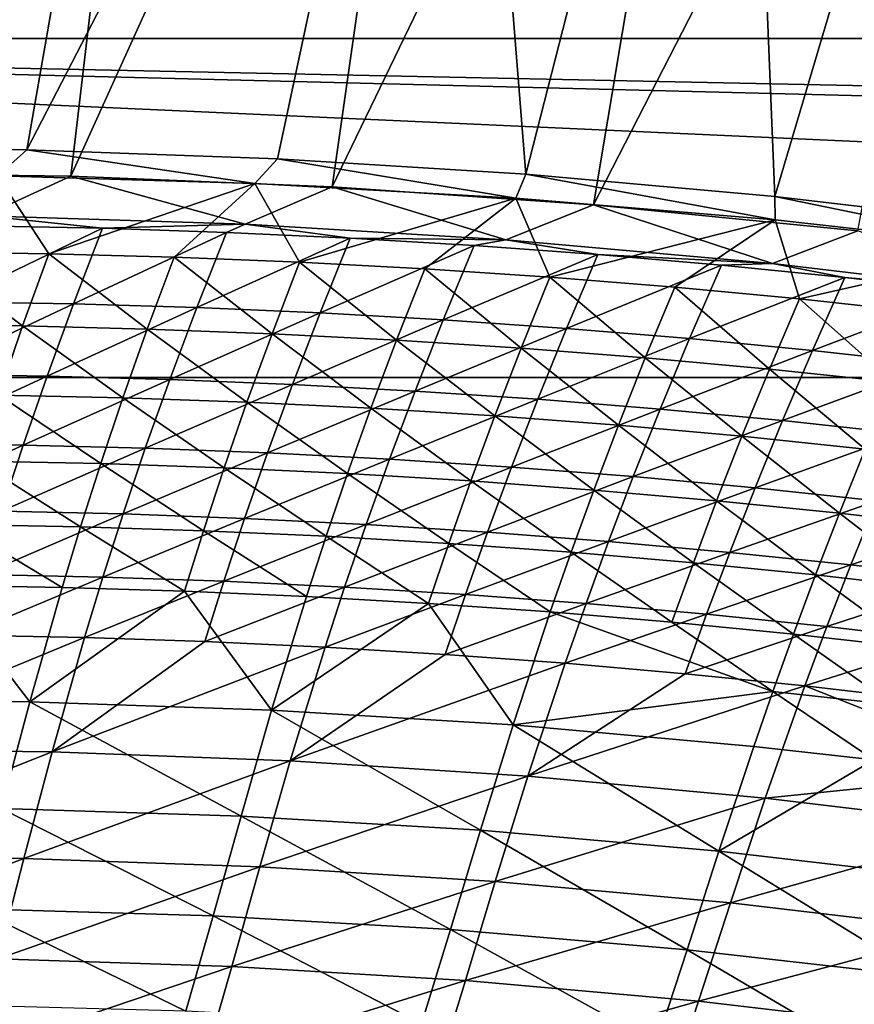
# Model space of a CAD drawing. Header units: metres. Extents: x -1 to 1402, y -1402 to 1.
# Tile 381 of 444: x 878 to 927, y -110 to -52. Entities that reach past the tile are written whole.
import ezdxf

# ---------------------------------------------------------------- set-up
doc = ezdxf.new("R2010")
doc.units = ezdxf.units.M

msp = doc.modelspace()

# ---------------------------------------------------------------- linework, layer by layer
at = {"layer": 'None0'}
for points in [[(887.164978, -9.787214, -3), (863.485291, -59.553833, -32.129848), (870.462891, -9.488538, -3)], [(878.423096, -59.679661, -32.129784), (863.485291, -59.553833, -32.129848), (887.164978, -9.787214, -3)], [(903.853027, -10.532922, -3), (878.423096, -59.679661, -32.129784), (887.164978, -9.787214, -3)], [(865.528625, -61.040352, -29.544689), (886.99408, -10.556275), (870.310974, -10.261849)], [(865.528625, -61.040352, -29.544689), (881.024841, -61.235443, -29.544621), (886.99408, -10.556275)], [(903.853027, -10.532922, -3), (893.221802, -60.198719, -32.129707), (878.423096, -59.679661, -32.129784)], [(881.024841, -61.235443, -29.544621), (903.663391, -11.297194), (886.99408, -10.556275)], [(907.884399, -61.108608, -32.129623), (893.221802, -60.198719, -32.129707), (903.853027, -10.532922, -3)], [(920.514526, -11.734218, -3), (907.884399, -61.108608, -32.129623), (903.853027, -10.532922, -3)], [(881.024841, -61.235443, -29.544621), (896.451782, -61.859978, -29.54454), (903.663391, -11.297194)], [(896.451782, -61.859978, -29.54454), (920.306152, -12.493163), (903.663391, -11.297194)], [(922.575256, -62.424107, -32.129532), (907.884399, -61.108608, -32.129623), (920.514526, -11.734218, -3)], [(937.135986, -13.399446, -3), (922.575256, -62.424107, -32.129532), (920.514526, -11.734218, -3)], [(896.451782, -61.859978, -29.54454), (911.868896, -62.922958, -29.544449), (920.306152, -12.493163)], [(911.868896, -62.922958, -29.544449), (936.909119, -14.152548), (920.306152, -12.493163)], [(936.972961, -64.114769, -32.129433), (922.575256, -62.424107, -32.129532), (937.135986, -13.399446, -3)], [(911.868896, -62.922958, -29.544449), (927.467468, -64.455734, -29.544348), (936.909119, -14.152548)], [(863.485291, -59.553833, -32.129848), (878.423096, -59.679661, -32.129784), (876.702087, -61.215084, -32.843624)], [(878.423096, -59.679661, -32.129784), (891.886841, -61.655838, -32.843746), (876.702087, -61.215084, -32.843624)], [(878.423096, -59.679661, -32.129784), (893.221802, -60.198719, -32.129707), (891.886841, -61.655838, -32.843746)], [(893.221802, -60.198719, -32.129707), (907.291382, -62.519855, -32.843956), (891.886841, -61.655838, -32.843746)], [(893.221802, -60.198719, -32.129707), (907.884399, -61.108608, -32.129623), (907.291382, -62.519855, -32.843956)], [(865.528625, -61.040352, -29.544689), (875.922974, -63.575432, -30.961567), (881.024841, -61.235443, -29.544621)], [(872.33374, -65.699387, -60.663128), (876.702087, -61.215084, -32.843624), (879.735657, -65.804718, -60.661873)], [(875.922974, -63.575432, -30.961567), (891.324951, -64.059448, -30.960983), (881.024841, -61.235443, -29.544621)], [(876.702087, -61.215084, -32.843624), (891.886841, -61.655838, -32.843746), (879.735657, -65.804718, -60.661873)], [(881.024841, -61.235443, -29.544621), (891.324951, -64.059448, -30.960983), (896.451782, -61.859978, -29.54454)], [(907.884399, -61.108608, -32.129623), (922.584106, -63.804264, -32.844315), (907.291382, -62.519855, -32.843956)], [(907.884399, -61.108608, -32.129623), (922.575256, -62.424107, -32.129532), (922.584106, -63.804264, -32.844315)], [(879.735657, -65.804718, -60.661873), (891.886841, -61.655838, -32.843746), (887.133728, -66.005249, -60.660622)], [(891.886841, -61.655838, -32.843746), (894.52655, -66.302025, -60.65937), (887.133728, -66.005249, -60.660622)], [(891.324951, -64.059448, -30.960983), (906.706482, -64.978088, -30.960146), (896.451782, -61.859978, -29.54454)], [(891.886841, -61.655838, -32.843746), (907.291382, -62.519855, -32.843956), (894.52655, -66.302025, -60.65937)], [(896.451782, -61.859978, -29.54454), (906.706482, -64.978088, -30.960146), (911.868896, -62.922958, -29.544449)], [(907.291382, -62.519855, -32.843956), (901.912903, -66.696083, -60.658127), (894.52655, -66.302025, -60.65937)], [(901.912903, -66.696083, -60.658127), (907.291382, -62.519855, -32.843956), (909.291443, -67.188446, -60.656883)], [(907.291382, -62.519855, -32.843956), (922.584106, -63.804264, -32.844315), (909.291443, -67.188446, -60.656883)], [(922.575256, -62.424107, -32.129532), (937.34552, -65.459076, -32.844788), (922.584106, -63.804264, -32.844315)], [(922.575256, -62.424107, -32.129532), (936.972961, -64.114769, -32.129433), (937.34552, -65.459076, -32.844788)], [(906.706482, -64.978088, -30.960146), (922.437561, -66.378212, -30.959003), (911.868896, -62.922958, -29.544449)], [(911.868896, -62.922958, -29.544449), (922.437561, -66.378212, -30.959003), (927.467468, -64.455734, -29.544348)], [(882.895325, -64.306183, -32.348701), (875.922974, -63.575432, -30.961567), (875.581116, -64.157631, -32.348644)], [(891.324951, -64.059448, -30.960983), (875.922974, -63.575432, -30.961567), (882.895325, -64.306183, -32.348701)], [(909.291443, -67.188446, -60.656883), (922.584106, -63.804264, -32.844315), (916.660828, -67.780151, -60.655651)], [(922.584106, -63.804264, -32.844315), (924.019775, -68.472237, -60.654423), (916.660828, -67.780151, -60.655651)], [(922.584106, -63.804264, -32.844315), (937.34552, -65.459076, -32.844788), (924.019775, -68.472237, -60.654423)], [(882.895325, -64.306183, -32.348701), (875.581116, -64.157631, -32.348644), (873.898315, -68.632446, -60.188641)], [(882.895325, -64.306183, -32.348701), (873.898315, -68.632446, -60.188641), (881.177795, -68.759338, -60.187401)], [(890.208252, -64.548447, -32.34877), (882.895325, -64.306183, -32.348701), (881.177795, -68.759338, -60.187401)], [(890.208252, -64.548447, -32.34877), (891.324951, -64.059448, -30.960983), (882.895325, -64.306183, -32.348701)], [(897.518738, -64.885414, -32.34885), (891.324951, -64.059448, -30.960983), (890.208252, -64.548447, -32.34877)], [(906.706482, -64.978088, -30.960146), (891.324951, -64.059448, -30.960983), (897.518738, -64.885414, -32.34885)], [(922.437561, -66.378212, -30.959003), (937.489136, -68.164604, -30.957609), (927.467468, -64.455734, -29.544348)], [(888.456299, -68.979485, -60.186169), (890.208252, -64.548447, -32.34877), (881.177795, -68.759338, -60.187401)], [(888.456299, -68.979485, -60.186169), (897.518738, -64.885414, -32.34885), (890.208252, -64.548447, -32.34877)], [(895.732666, -69.293938, -60.18494), (897.518738, -64.885414, -32.34885), (888.456299, -68.979485, -60.186169)], [(904.825562, -65.31813, -32.348942), (897.518738, -64.885414, -32.34885), (895.732666, -69.293938, -60.18494)], [(904.825562, -65.31813, -32.348942), (906.706482, -64.978088, -30.960146), (897.518738, -64.885414, -32.34885)], [(906.706482, -64.978088, -30.960146), (904.825562, -65.31813, -32.348942), (912.127441, -65.847595, -32.349045)], [(922.437561, -66.378212, -30.959003), (906.706482, -64.978088, -30.960146), (912.127441, -65.847595, -32.349045)], [(904.825562, -65.31813, -32.348942), (895.732666, -69.293938, -60.18494), (903.005554, -69.703705, -60.183716)], [(912.127441, -65.847595, -32.349045), (904.825562, -65.31813, -32.348942), (903.005554, -69.703705, -60.183716)], [(937.34552, -65.459076, -32.844788), (931.367004, -69.265724, -60.653202), (924.019775, -68.472237, -60.654423)], [(872.33374, -65.699387, -60.663128), (878.180115, -70.064117, -88.519951), (870.814209, -69.978134, -88.522667)], [(872.33374, -65.699387, -60.663128), (879.735657, -65.804718, -60.661873), (878.180115, -70.064117, -88.519951)], [(879.735657, -65.804718, -60.661873), (885.542297, -70.244911, -88.51722), (878.180115, -70.064117, -88.519951)], [(887.133728, -66.005249, -60.660622), (885.542297, -70.244911, -88.51722), (879.735657, -65.804718, -60.661873)], [(887.133728, -66.005249, -60.660622), (892.899597, -70.521576, -88.514488), (885.542297, -70.244911, -88.51722)], [(894.52655, -66.302025, -60.65937), (892.899597, -70.521576, -88.514488), (887.133728, -66.005249, -60.660622)], [(903.005554, -69.703705, -60.183716), (910.273804, -70.209839, -60.182495), (912.127441, -65.847595, -32.349045)], [(910.273804, -70.209839, -60.182495), (919.423218, -66.474838, -32.349159), (912.127441, -65.847595, -32.349045)], [(912.127441, -65.847595, -32.349045), (919.423218, -66.474838, -32.349159), (922.437561, -66.378212, -30.959003)], [(894.52655, -66.302025, -60.65937), (900.250549, -70.895142, -88.511757), (892.899597, -70.521576, -88.514488)], [(894.52655, -66.302025, -60.65937), (901.912903, -66.696083, -60.658127), (900.250549, -70.895142, -88.511757)], [(901.912903, -66.696083, -60.658127), (907.593933, -71.366661, -88.509026), (900.250549, -70.895142, -88.511757)], [(907.593933, -71.366661, -88.509026), (901.912903, -66.696083, -60.658127), (909.291443, -67.188446, -60.656883)], [(910.273804, -70.209839, -60.182495), (917.536194, -70.813354, -60.181282), (919.423218, -66.474838, -32.349159)], [(917.536194, -70.813354, -60.181282), (926.711609, -67.200882, -32.349281), (919.423218, -66.474838, -32.349159)], [(919.423218, -66.474838, -32.349159), (926.711609, -67.200882, -32.349281), (922.437561, -66.378212, -30.959003)], [(922.437561, -66.378212, -30.959003), (926.711609, -67.200882, -32.349281), (937.489136, -68.164604, -30.957609)], [(914.928345, -71.937172, -88.506302), (907.593933, -71.366661, -88.509026), (909.291443, -67.188446, -60.656883)], [(909.291443, -67.188446, -60.656883), (916.660828, -67.780151, -60.655651), (914.928345, -71.937172, -88.506302)], [(926.711609, -67.200882, -32.349281), (917.536194, -70.813354, -60.181282), (924.791443, -71.515297, -60.180077)], [(933.991455, -68.026733, -32.349415), (926.711609, -67.200882, -32.349281), (924.791443, -71.515297, -60.180077)], [(926.711609, -67.200882, -32.349281), (933.991455, -68.026733, -32.349415), (937.489136, -68.164604, -30.957609)], [(916.660828, -67.780151, -60.655651), (922.252563, -72.607719, -88.503578), (914.928345, -71.937172, -88.506302)], [(916.660828, -67.780151, -60.655651), (924.019775, -68.472237, -60.654423), (922.252563, -72.607719, -88.503578)], [(924.019775, -68.472237, -60.654423), (929.565247, -73.379349, -88.50087), (922.252563, -72.607719, -88.503578)], [(924.019775, -68.472237, -60.654423), (931.367004, -69.265724, -60.653202), (929.565247, -73.379349, -88.50087)], [(932.03833, -72.316689, -60.178883), (933.991455, -68.026733, -32.349415), (924.791443, -71.515297, -60.180077)], [(881.177795, -68.759338, -60.187401), (873.898315, -68.632446, -60.188641), (872.378723, -72.909058, -88.066811)], [(881.177795, -68.759338, -60.187401), (872.378723, -72.909058, -88.066811), (879.622559, -73.016808, -88.064056)], [(881.177795, -68.759338, -60.187401), (879.622559, -73.016808, -88.064056), (888.456299, -68.979485, -60.186169)], [(879.622559, -73.016808, -88.064056), (886.865662, -73.217445, -88.061287), (888.456299, -68.979485, -60.186169)], [(886.865662, -73.217445, -88.061287), (895.732666, -69.293938, -60.18494), (888.456299, -68.979485, -60.186169)], [(894.10675, -73.512009, -88.058502), (895.732666, -69.293938, -60.18494), (886.865662, -73.217445, -88.061287)], [(903.005554, -69.703705, -60.183716), (895.732666, -69.293938, -60.18494), (894.10675, -73.512009, -88.058502)], [(870.814209, -69.978134, -88.522667), (878.180115, -70.064117, -88.519951), (876.773376, -74.138069, -116.405228)], [(878.180115, -70.064117, -88.519951), (884.099182, -74.301559, -116.40136), (876.773376, -74.138069, -116.405228)], [(878.180115, -70.064117, -88.519951), (885.542297, -70.244911, -88.51722), (884.099182, -74.301559, -116.40136)], [(885.542297, -70.244911, -88.51722), (891.420166, -74.560577, -116.397469), (884.099182, -74.301559, -116.40136)], [(892.899597, -70.521576, -88.514488), (891.420166, -74.560577, -116.397469), (885.542297, -70.244911, -88.51722)], [(894.10675, -73.512009, -88.058502), (901.344666, -73.901535, -88.055702), (903.005554, -69.703705, -60.183716)], [(901.344666, -73.901535, -88.055702), (910.273804, -70.209839, -60.182495), (903.005554, -69.703705, -60.183716)], [(901.344666, -73.901535, -88.055702), (908.578064, -74.387077, -88.052902), (910.273804, -70.209839, -60.182495)], [(908.578064, -74.387077, -88.052902), (917.536194, -70.813354, -60.181282), (910.273804, -70.209839, -60.182495)], [(892.899597, -70.521576, -88.514488), (898.735046, -74.916176, -116.393585), (891.420166, -74.560577, -116.397469)], [(900.250549, -70.895142, -88.511757), (898.735046, -74.916176, -116.393585), (892.899597, -70.521576, -88.514488)], [(917.536194, -70.813354, -60.181282), (908.578064, -74.387077, -88.052902), (915.805725, -74.969673, -88.050087)], [(924.791443, -71.515297, -60.180077), (917.536194, -70.813354, -60.181282), (915.805725, -74.969673, -88.050087)], [(898.735046, -74.916176, -116.393585), (900.250549, -70.895142, -88.511757), (906.042419, -75.369415, -116.389694)], [(900.250549, -70.895142, -88.511757), (907.593933, -71.366661, -88.509026), (906.042419, -75.369415, -116.389694)], [(907.593933, -71.366661, -88.509026), (913.341064, -75.921333, -116.385811), (906.042419, -75.369415, -116.389694)], [(913.341064, -75.921333, -116.385811), (907.593933, -71.366661, -88.509026), (914.928345, -71.937172, -88.506302)], [(920.629639, -76.572983, -116.381935), (913.341064, -75.921333, -116.385811), (914.928345, -71.937172, -88.506302)], [(914.928345, -71.937172, -88.506302), (922.252563, -72.607719, -88.503578), (920.629639, -76.572983, -116.381935)], [(923.026489, -75.650352, -88.047272), (924.791443, -71.515297, -60.180077), (915.805725, -74.969673, -88.050087)], [(923.026489, -75.650352, -88.047272), (932.03833, -72.316689, -60.178883), (924.791443, -71.515297, -60.180077)], [(932.03833, -72.316689, -60.178883), (923.026489, -75.650352, -88.047272), (930.239014, -76.430168, -88.044449)], [(872.378723, -72.909058, -88.066811), (871.00824, -76.997589, -115.970634), (879.622559, -73.016808, -88.064056)], [(879.622559, -73.016808, -88.064056), (871.00824, -76.997589, -115.970634), (878.21582, -77.088539, -115.96669)], [(886.865662, -73.217445, -88.061287), (879.622559, -73.016808, -88.064056), (878.21582, -77.088539, -115.96669)], [(922.252563, -72.607719, -88.503578), (927.906738, -77.325417, -116.378075), (920.629639, -76.572983, -116.381935)], [(922.252563, -72.607719, -88.503578), (929.565247, -73.379349, -88.50087), (927.906738, -77.325417, -116.378075)], [(878.21582, -77.088539, -115.96669), (885.422791, -77.272057, -115.962715), (886.865662, -73.217445, -88.061287)], [(885.422791, -77.272057, -115.962715), (894.10675, -73.512009, -88.058502), (886.865662, -73.217445, -88.061287)], [(892.62793, -77.549187, -115.958717), (894.10675, -73.512009, -88.058502), (885.422791, -77.272057, -115.962715)], [(901.344666, -73.901535, -88.055702), (894.10675, -73.512009, -88.058502), (892.62793, -77.549187, -115.958717)], [(876.773376, -74.138069, -116.405228), (882.790039, -78.186226, -144.308716), (875.500977, -78.037918, -144.313431)], [(876.773376, -74.138069, -116.405228), (884.099182, -74.301559, -116.40136), (882.790039, -78.186226, -144.308716)], [(884.099182, -74.301559, -116.40136), (890.074402, -78.429779, -144.303986), (882.790039, -78.186226, -144.308716)], [(891.420166, -74.560577, -116.397469), (890.074402, -78.429779, -144.303986), (884.099182, -74.301559, -116.40136)], [(892.62793, -77.549187, -115.958717), (899.829956, -77.920982, -115.954697), (901.344666, -73.901535, -88.055702)], [(899.829956, -77.920982, -115.954697), (908.578064, -74.387077, -88.052902), (901.344666, -73.901535, -88.055702)], [(891.420166, -74.560577, -116.397469), (897.352783, -78.76963, -144.299255), (890.074402, -78.429779, -144.303986)], [(898.735046, -74.916176, -116.393585), (897.352783, -78.76963, -144.299255), (891.420166, -74.560577, -116.397469)], [(897.352783, -78.76963, -144.299255), (898.735046, -74.916176, -116.393585), (904.623779, -79.206833, -144.294525)], [(898.735046, -74.916176, -116.393585), (906.042419, -75.369415, -116.389694), (904.623779, -79.206833, -144.294525)], [(908.578064, -74.387077, -88.052902), (899.829956, -77.920982, -115.954697), (907.027588, -78.388489, -115.950653)], [(915.805725, -74.969673, -88.050087), (908.578064, -74.387077, -88.052902), (907.027588, -78.388489, -115.950653)], [(904.623779, -79.206833, -144.294525), (906.042419, -75.369415, -116.389694), (911.886108, -79.742432, -144.289795)], [(906.042419, -75.369415, -116.389694), (913.341064, -75.921333, -116.385811), (911.886108, -79.742432, -144.289795)], [(907.027588, -78.388489, -115.950653), (914.219666, -78.952744, -115.946594), (915.805725, -74.969673, -88.050087)], [(914.219666, -78.952744, -115.946594), (923.026489, -75.650352, -88.047272), (915.805725, -74.969673, -88.050087)], [(913.341064, -75.921333, -116.385811), (919.138428, -80.377487, -144.28508), (911.886108, -79.742432, -144.289795)], [(919.138428, -80.377487, -144.28508), (913.341064, -75.921333, -116.385811), (920.629639, -76.572983, -116.381935)], [(923.026489, -75.650352, -88.047272), (914.219666, -78.952744, -115.946594), (921.404907, -79.614792, -115.942528)], [(930.239014, -76.430168, -88.044449), (923.026489, -75.650352, -88.047272), (921.404907, -79.614792, -115.942528)], [(926.379456, -81.113052, -144.280396), (919.138428, -80.377487, -144.28508), (920.629639, -76.572983, -116.381935)], [(920.629639, -76.572983, -116.381935), (927.906738, -77.325417, -116.378075), (926.379456, -81.113052, -144.280396)], [(930.239014, -76.430168, -88.044449), (921.404907, -79.614792, -115.942528), (928.582031, -80.375694, -115.938461)], [(878.21582, -77.088539, -115.96669), (871.00824, -76.997589, -115.970634), (869.772034, -80.909691, -143.895767)], [(869.772034, -80.909691, -143.895767), (876.942993, -80.985901, -143.890976), (878.21582, -77.088539, -115.96669)], [(876.942993, -80.985901, -143.890976), (885.422791, -77.272057, -115.962715), (878.21582, -77.088539, -115.96669)], [(884.113525, -81.154411, -143.886139), (885.422791, -77.272057, -115.962715), (876.942993, -80.985901, -143.890976)], [(884.113525, -81.154411, -143.886139), (892.62793, -77.549187, -115.958717), (885.422791, -77.272057, -115.962715)], [(891.282227, -81.416275, -143.881271), (892.62793, -77.549187, -115.958717), (884.113525, -81.154411, -143.886139)], [(899.829956, -77.920982, -115.954697), (892.62793, -77.549187, -115.958717), (891.282227, -81.416275, -143.881271)], [(927.906738, -77.325417, -116.378075), (933.607788, -81.95018, -144.275711), (926.379456, -81.113052, -144.280396)], [(875.500977, -78.037918, -144.313431), (881.600464, -81.910263, -172.236465), (874.348083, -81.775307, -172.241852)], [(875.500977, -78.037918, -144.313431), (882.790039, -78.186226, -144.308716), (881.600464, -81.910263, -172.236465)], [(882.790039, -78.186226, -144.308716), (888.848145, -82.140198, -172.231079), (881.600464, -81.910263, -172.236465)], [(890.074402, -78.429779, -144.303986), (888.848145, -82.140198, -172.231079), (882.790039, -78.186226, -144.308716)], [(899.829956, -77.920982, -115.954697), (891.282227, -81.416275, -143.881271), (898.447937, -81.772537, -143.876373)], [(907.027588, -78.388489, -115.950653), (899.829956, -77.920982, -115.954697), (898.447937, -81.772537, -143.876373)], [(898.447937, -81.772537, -143.876373), (905.609314, -82.224236, -143.871445), (907.027588, -78.388489, -115.950653)], [(905.609314, -82.224236, -143.871445), (914.219666, -78.952744, -115.946594), (907.027588, -78.388489, -115.950653)], [(890.074402, -78.429779, -144.303986), (896.089905, -82.466179, -172.225677), (888.848145, -82.140198, -172.231079)], [(897.352783, -78.76963, -144.299255), (896.089905, -82.466179, -172.225677), (890.074402, -78.429779, -144.303986)], [(896.089905, -82.466179, -172.225677), (897.352783, -78.76963, -144.299255), (903.324402, -82.889252, -172.220291)], [(897.352783, -78.76963, -144.299255), (904.623779, -79.206833, -144.294525), (903.324402, -82.889252, -172.220291)], [(914.219666, -78.952744, -115.946594), (905.609314, -82.224236, -143.871445), (912.765198, -82.77243, -143.866516)], [(921.404907, -79.614792, -115.942528), (914.219666, -78.952744, -115.946594), (912.765198, -82.77243, -143.866516)], [(904.623779, -79.206833, -144.294525), (910.550293, -83.410469, -172.214905), (903.324402, -82.889252, -172.220291)], [(904.623779, -79.206833, -144.294525), (911.886108, -79.742432, -144.289795), (910.550293, -83.410469, -172.214905)], [(911.886108, -79.742432, -144.289795), (917.766174, -84.030891, -172.209518), (910.550293, -83.410469, -172.214905)], [(911.886108, -79.742432, -144.289795), (919.138428, -80.377487, -144.28508), (917.766174, -84.030891, -172.209518)], [(921.404907, -79.614792, -115.942528), (912.765198, -82.77243, -143.866516), (919.914307, -83.418159, -143.861557)], [(928.582031, -80.375694, -115.938461), (921.404907, -79.614792, -115.942528), (919.914307, -83.418159, -143.861557)], [(919.138428, -80.377487, -144.28508), (924.970764, -84.751572, -172.204163), (917.766174, -84.030891, -172.209518)], [(924.970764, -84.751572, -172.204163), (919.138428, -80.377487, -144.28508), (926.379456, -81.113052, -144.280396)], [(928.582031, -80.375694, -115.938461), (919.914307, -83.418159, -143.861557), (927.055359, -84.162476, -143.856598)], [(935.749756, -81.236465, -115.93438), (928.582031, -80.375694, -115.938461), (927.055359, -84.162476, -143.856598)], [(884.113525, -81.154411, -143.886139), (876.942993, -80.985901, -143.890976), (875.789429, -84.720749, -171.83493)], [(882.923462, -84.876053, -171.829407), (884.113525, -81.154411, -143.886139), (875.789429, -84.720749, -171.83493)], [(882.923462, -84.876053, -171.829407), (891.282227, -81.416275, -143.881271), (884.113525, -81.154411, -143.886139)], [(932.162781, -85.573547, -172.198837), (924.970764, -84.751572, -172.204163), (926.379456, -81.113052, -144.280396)], [(926.379456, -81.113052, -144.280396), (933.607788, -81.95018, -144.275711), (932.162781, -85.573547, -172.198837)], [(927.055359, -84.162476, -143.856598), (934.187012, -85.006401, -143.851639), (935.749756, -81.236465, -115.93438)], [(880.515808, -85.485161, -200.181808), (873.299805, -85.362045, -200.187698), (874.348083, -81.775307, -172.241852)], [(874.348083, -81.775307, -172.241852), (881.600464, -81.910263, -172.236465), (880.515808, -85.485161, -200.181808)], [(890.055725, -85.124474, -171.823837), (891.282227, -81.416275, -143.881271), (882.923462, -84.876053, -171.829407)], [(898.447937, -81.772537, -143.876373), (891.282227, -81.416275, -143.881271), (890.055725, -85.124474, -171.823837)], [(890.055725, -85.124474, -171.823837), (897.184998, -85.467064, -171.818253), (898.447937, -81.772537, -143.876373)], [(897.184998, -85.467064, -171.818253), (905.609314, -82.224236, -143.871445), (898.447937, -81.772537, -143.876373)], [(881.600464, -81.910263, -172.236465), (887.727173, -85.703033, -200.175919), (880.515808, -85.485161, -200.181808)], [(888.848145, -82.140198, -172.231079), (887.727173, -85.703033, -200.175919), (881.600464, -81.910263, -172.236465)], [(888.848145, -82.140198, -172.231079), (894.932678, -86.016708, -200.170013), (887.727173, -85.703033, -200.175919)], [(896.089905, -82.466179, -172.225677), (894.932678, -86.016708, -200.170013), (888.848145, -82.140198, -172.231079)], [(894.932678, -86.016708, -200.170013), (896.089905, -82.466179, -172.225677), (902.130859, -86.427246, -200.164108)], [(896.089905, -82.466179, -172.225677), (903.324402, -82.889252, -172.220291), (902.130859, -86.427246, -200.164108)], [(905.609314, -82.224236, -143.871445), (897.184998, -85.467064, -171.818253), (904.309998, -85.904861, -171.812637)], [(912.765198, -82.77243, -143.866516), (905.609314, -82.224236, -143.871445), (904.309998, -85.904861, -171.812637)], [(902.130859, -86.427246, -200.164108), (903.324402, -82.889252, -172.220291), (909.320435, -86.935699, -200.158218)], [(903.324402, -82.889252, -172.220291), (910.550293, -83.410469, -172.214905), (909.320435, -86.935699, -200.158218)], [(912.765198, -82.77243, -143.866516), (904.309998, -85.904861, -171.812637), (911.429443, -86.438911, -171.806992)], [(919.914307, -83.418159, -143.861557), (912.765198, -82.77243, -143.866516), (911.429443, -86.438911, -171.806992)], [(910.550293, -83.410469, -172.214905), (916.500061, -87.543114, -200.152344), (909.320435, -86.935699, -200.158218)], [(910.550293, -83.410469, -172.214905), (917.766174, -84.030891, -172.209518), (916.500061, -87.543114, -200.152344)], [(919.914307, -83.418159, -143.861557), (911.429443, -86.438911, -171.806992), (918.542114, -87.070267, -171.801346)], [(927.055359, -84.162476, -143.856598), (919.914307, -83.418159, -143.861557), (918.542114, -87.070267, -171.801346)], [(917.766174, -84.030891, -172.209518), (923.668335, -88.250542, -200.146484), (916.500061, -87.543114, -200.152344)], [(917.766174, -84.030891, -172.209518), (924.970764, -84.751572, -172.204163), (923.668335, -88.250542, -200.146484)], [(918.542114, -87.070267, -171.801346), (925.64679, -87.799973, -171.79567), (927.055359, -84.162476, -143.856598)], [(925.64679, -87.799973, -171.79567), (934.187012, -85.006401, -143.851639), (927.055359, -84.162476, -143.856598)], [(875.789429, -84.720749, -171.83493), (874.740417, -88.304825, -199.795334), (882.923462, -84.876053, -171.829407)], [(924.970764, -84.751572, -172.204163), (930.824036, -89.059036, -200.140656), (923.668335, -88.250542, -200.146484)], [(930.824036, -89.059036, -200.140656), (924.970764, -84.751572, -172.204163), (932.162781, -85.573547, -172.198837)], [(878.603271, -92.233795, -256.114014), (864.308716, -92.121445, -256.126678), (873.299805, -85.362045, -200.187698)], [(880.515808, -85.485161, -200.181808), (878.603271, -92.233795, -256.114014), (873.299805, -85.362045, -200.187698)], [(874.740417, -88.304825, -199.795334), (881.838257, -88.448418, -199.789276), (882.923462, -84.876053, -171.829407)], [(881.838257, -88.448418, -199.789276), (890.055725, -85.124474, -171.823837), (882.923462, -84.876053, -171.829407)], [(888.934326, -88.684929, -199.783188), (890.055725, -85.124474, -171.823837), (881.838257, -88.448418, -199.789276)], [(897.184998, -85.467064, -171.818253), (890.055725, -85.124474, -171.823837), (888.934326, -88.684929, -199.783188)], [(934.187012, -85.006401, -143.851639), (925.64679, -87.799973, -171.79567), (932.742065, -88.629051, -171.790009)], [(887.727173, -85.703033, -200.175919), (878.603271, -92.233795, -256.114014), (880.515808, -85.485161, -200.181808)], [(887.727173, -85.703033, -200.175919), (892.879395, -92.723526, -256.101257), (878.603271, -92.233795, -256.114014)], [(894.932678, -86.016708, -200.170013), (892.879395, -92.723526, -256.101257), (887.727173, -85.703033, -200.175919)], [(897.184998, -85.467064, -171.818253), (888.934326, -88.684929, -199.783188), (896.027405, -89.015396, -199.777054)], [(904.309998, -85.904861, -171.812637), (897.184998, -85.467064, -171.818253), (896.027405, -89.015396, -199.777054)], [(904.309998, -85.904861, -171.812637), (896.027405, -89.015396, -199.777054), (903.116211, -89.440872, -199.770905)], [(911.429443, -86.438911, -171.806992), (904.309998, -85.904861, -171.812637), (903.116211, -89.440872, -199.770905)], [(894.932678, -86.016708, -200.170013), (902.130859, -86.427246, -200.164108), (892.879395, -92.723526, -256.101257)], [(902.130859, -86.427246, -200.164108), (907.126099, -93.598976, -256.088531), (892.879395, -92.723526, -256.101257)], [(902.130859, -86.427246, -200.164108), (909.320435, -86.935699, -200.158218), (907.126099, -93.598976, -256.088531)], [(911.429443, -86.438911, -171.806992), (903.116211, -89.440872, -199.770905), (910.199402, -89.962387, -199.764725)], [(918.542114, -87.070267, -171.801346), (911.429443, -86.438911, -171.806992), (910.199402, -89.962387, -199.764725)], [(909.320435, -86.935699, -200.158218), (922.459778, -91.619629, -228.10463), (907.126099, -93.598976, -256.088531)], [(909.320435, -86.935699, -200.158218), (916.500061, -87.543114, -200.152344), (922.459778, -91.619629, -228.10463)], [(910.199402, -89.962387, -199.764725), (917.275818, -90.580994, -199.75853), (918.542114, -87.070267, -171.801346)], [(917.275818, -90.580994, -199.75853), (925.64679, -87.799973, -171.79567), (918.542114, -87.070267, -171.801346)], [(916.500061, -87.543114, -200.152344), (923.668335, -88.250542, -200.146484), (922.459778, -91.619629, -228.10463)], [(925.64679, -87.799973, -171.79567), (917.275818, -90.580994, -199.75853), (924.344177, -91.297729, -199.752319)], [(922.459778, -91.619629, -228.10463), (923.668335, -88.250542, -200.146484), (929.57959, -92.415947, -228.098465)], [(923.668335, -88.250542, -200.146484), (930.824036, -89.059036, -200.140656), (929.57959, -92.415947, -228.098465)], [(932.742065, -88.629051, -171.790009), (925.64679, -87.799973, -171.79567), (924.344177, -91.297729, -199.752319)], [(881.838257, -88.448418, -199.789276), (874.740417, -88.304825, -199.795334), (865.868225, -95.035706, -255.758041)], [(879.924683, -95.191238, -255.745102), (881.838257, -88.448418, -199.789276), (865.868225, -95.035706, -255.758041)], [(879.924683, -95.191238, -255.745102), (888.934326, -88.684929, -199.783188), (881.838257, -88.448418, -199.789276)], [(896.027405, -89.015396, -199.777054), (888.934326, -88.684929, -199.783188), (879.924683, -95.191238, -255.745102)], [(924.344177, -91.297729, -199.752319), (931.403076, -92.113609, -199.746124), (932.742065, -88.629051, -171.790009)], [(893.973511, -95.717041, -255.731995), (896.027405, -89.015396, -199.777054), (879.924683, -95.191238, -255.745102)], [(903.116211, -89.440872, -199.770905), (896.027405, -89.015396, -199.777054), (893.973511, -95.717041, -255.731995)], [(910.199402, -89.962387, -199.764725), (903.116211, -89.440872, -199.770905), (893.973511, -95.717041, -255.731995)], [(893.973511, -95.717041, -255.731995), (908.004578, -96.621361, -255.718765), (910.199402, -89.962387, -199.764725)], [(908.004578, -96.621361, -255.718765), (917.275818, -90.580994, -199.75853), (910.199402, -89.962387, -199.764725)], [(924.344177, -91.297729, -199.752319), (917.275818, -90.580994, -199.75853), (908.004578, -96.621361, -255.718765)], [(922.459778, -91.619629, -228.10463), (921.332642, -94.868484, -256.075867), (907.126099, -93.598976, -256.088531)], [(922.00769, -97.912437, -255.70549), (924.344177, -91.297729, -199.752319), (908.004578, -96.621361, -255.718765)], [(921.332642, -94.868484, -256.075867), (922.459778, -91.619629, -228.10463), (928.417419, -95.653625, -256.06955)], [(922.00769, -97.912437, -255.70549), (937.169922, -96.373177, -227.710114), (924.344177, -91.297729, -199.752319)], [(922.459778, -91.619629, -228.10463), (929.57959, -92.415947, -228.098465), (928.417419, -95.653625, -256.06955)], [(937.169922, -96.373177, -227.710114), (931.403076, -92.113609, -199.746124), (924.344177, -91.297729, -199.752319)], [(864.308716, -92.121445, -256.126678), (878.603271, -92.233795, -256.114014), (876.936035, -98.524704, -312.081757)], [(878.603271, -92.233795, -256.114014), (891.082031, -98.97776, -312.069611), (876.936035, -98.524704, -312.081757)], [(892.879395, -92.723526, -256.101257), (891.082031, -98.97776, -312.069611), (878.603271, -92.233795, -256.114014)], [(905.197937, -99.814857, -312.057465), (891.082031, -98.97776, -312.069611), (892.879395, -92.723526, -256.101257)], [(892.879395, -92.723526, -256.101257), (907.126099, -93.598976, -256.088531), (905.197937, -99.814857, -312.057465)], [(907.126099, -93.598976, -256.088531), (919.272888, -101.044228, -312.04538), (905.197937, -99.814857, -312.057465)], [(907.126099, -93.598976, -256.088531), (921.332642, -94.868484, -256.075867), (919.272888, -101.044228, -312.04538)], [(865.868225, -95.035706, -255.758041), (864.329285, -101.355278, -311.744293), (879.924683, -95.191238, -255.745102)], [(864.329285, -101.355278, -311.744293), (878.256775, -101.476044, -311.731995), (879.924683, -95.191238, -255.745102)], [(879.924683, -95.191238, -255.745102), (878.256775, -101.476044, -311.731995), (893.973511, -95.717041, -255.731995)], [(921.332642, -94.868484, -256.075867), (928.417419, -95.653625, -256.06955), (919.272888, -101.044228, -312.04538)], [(878.256775, -101.476044, -311.731995), (892.175781, -101.965759, -311.719604), (893.973511, -95.717041, -255.731995)], [(892.175781, -101.965759, -311.719604), (908.004578, -96.621361, -255.718765), (893.973511, -95.717041, -255.731995)], [(919.272888, -101.044228, -312.04538), (928.417419, -95.653625, -256.06955), (933.295898, -102.674126, -312.033417)], [(935.971924, -99.598312, -255.6922), (937.169922, -96.373177, -227.710114), (922.00769, -97.912437, -255.70549)], [(908.004578, -96.621361, -255.718765), (892.175781, -101.965759, -311.719604), (906.07605, -102.832535, -311.707092)], [(922.00769, -97.912437, -255.70549), (908.004578, -96.621361, -255.718765), (906.07605, -102.832535, -311.707092)], [(919.947205, -104.084496, -311.69455), (922.00769, -97.912437, -255.70549), (906.07605, -102.832535, -311.707092)], [(919.947205, -104.084496, -311.69455), (935.971924, -99.598312, -255.6922), (922.00769, -97.912437, -255.70549)], [(889.42926, -104.867561, -368.047241), (875.397339, -104.450958, -368.057404), (876.936035, -98.524704, -312.081757)], [(876.936035, -98.524704, -312.081757), (891.082031, -98.97776, -312.069611), (889.42926, -104.867561, -368.047241)], [(891.082031, -98.97776, -312.069611), (903.430298, -105.666344, -368.037048), (889.42926, -104.867561, -368.047241)], [(903.430298, -105.666344, -368.037048), (891.082031, -98.97776, -312.069611), (905.197937, -99.814857, -312.057465)], [(917.389343, -106.855461, -368.026917), (903.430298, -105.666344, -368.037048), (905.197937, -99.814857, -312.057465)], [(905.197937, -99.814857, -312.057465), (919.272888, -101.044228, -312.04538), (917.389343, -106.855461, -368.026917)], [(933.778442, -105.729568, -311.682068), (935.971924, -99.598312, -255.6922), (919.947205, -104.084496, -311.69455)], [(919.272888, -101.044228, -312.04538), (931.295227, -108.443069, -368.016876), (917.389343, -106.855461, -368.026917)], [(931.295227, -108.443069, -368.016876), (919.272888, -101.044228, -312.04538), (933.295898, -102.674126, -312.033417)], [(864.329285, -101.355278, -311.744293), (862.903503, -107.310432, -367.741241), (878.256775, -101.476044, -311.731995)], [(862.903503, -107.310432, -367.741241), (876.718262, -107.39682, -367.73111), (878.256775, -101.476044, -311.731995)], [(876.718262, -107.39682, -367.73111), (892.175781, -101.965759, -311.719604), (878.256775, -101.476044, -311.731995)], [(892.175781, -101.965759, -311.719604), (876.718262, -107.39682, -367.73111), (890.52356, -107.850632, -367.720886)], [(906.07605, -102.832535, -311.707092), (892.175781, -101.965759, -311.719604), (890.52356, -107.850632, -367.720886)], [(906.07605, -102.832535, -311.707092), (890.52356, -107.850632, -367.720886), (904.308899, -108.679878, -367.710663)], [(919.947205, -104.084496, -311.69455), (906.07605, -102.832535, -311.707092), (904.308899, -108.679878, -367.710663)], [(873.870056, -110.106468, -424.020844), (875.397339, -104.450958, -368.057404), (887.809509, -110.481918, -424.013916)], [(875.397339, -104.450958, -368.057404), (889.42926, -104.867561, -368.047241), (887.809509, -110.481918, -424.013916)], [(904.308899, -108.679878, -367.710663), (918.063904, -109.892578, -367.700439), (919.947205, -104.084496, -311.69455)], [(918.063904, -109.892578, -367.700439), (933.778442, -105.729568, -311.682068), (919.947205, -104.084496, -311.69455)], [(887.809509, -110.481918, -424.013916), (889.42926, -104.867561, -368.047241), (901.717163, -111.237305, -424.006927)], [(889.42926, -104.867561, -368.047241), (903.430298, -105.666344, -368.037048), (901.717163, -111.237305, -424.006927)], [(901.717163, -111.237305, -424.006927), (903.430298, -105.666344, -368.037048), (915.581726, -112.380745, -423.999969)], [(903.430298, -105.666344, -368.037048), (917.389343, -106.855461, -368.026917), (915.581726, -112.380745, -423.999969)], [(931.777527, -111.496529, -367.690277), (933.778442, -105.729568, -311.682068), (918.063904, -109.892578, -367.700439)], [(915.581726, -112.380745, -423.999969), (917.389343, -106.855461, -368.026917), (929.391907, -113.920341, -423.993011)], [(917.389343, -106.855461, -368.026917), (931.295227, -108.443069, -368.016876), (929.391907, -113.920341, -423.993011)], [(890.52356, -107.850632, -367.720886), (876.718262, -107.39682, -367.73111), (875.192993, -113.047981, -423.726959)], [(890.52356, -107.850632, -367.720886), (875.192993, -113.047981, -423.726959), (888.906128, -113.46122, -423.720459)], [(904.308899, -108.679878, -367.710663), (890.52356, -107.850632, -367.720886), (888.906128, -113.46122, -423.720459)], [(888.906128, -113.46122, -423.720459), (902.598206, -114.247856, -423.71402), (904.308899, -108.679878, -367.710663)], [(902.598206, -114.247856, -423.71402), (918.063904, -109.892578, -367.700439), (904.308899, -108.679878, -367.710663)], [(916.258606, -115.415848, -423.707703), (918.063904, -109.892578, -367.700439), (902.598206, -114.247856, -423.71402)], [(916.258606, -115.415848, -423.707703), (931.777527, -111.496529, -367.690277), (918.063904, -109.892578, -367.700439)]]:
    msp.add_3dface(points, dxfattribs=at)
at = {"layer": 'None01'}
for points in [[(793.101257, -53.100212, -521.977783), (598.952698, -73.101234, -521.977783), (1235.141357, -73.101234, -521.977783)], [(1235.141357, -73.101234, -541.977783), (598.952698, -73.101234, -541.977783), (793.101257, -53.100212, -541.977783)], [(1235.141357, -73.101234, -521.977783), (1234.218994, -64.183357, -521.977783), (793.101257, -53.100212, -521.977783)], [(1234.218994, -64.183357, -521.977783), (1234.176392, -62.233055, -521.977783), (793.101257, -53.100212, -521.977783)], [(793.101257, -53.100212, -521.977783), (1234.176392, -62.233055, -521.977783), (1235.141235, -53.102085, -521.977783)], [(793.101257, -53.100212, -521.977783), (1235.141235, -53.102085, -521.977783), (793.101257, -53.100212, -541.977783)], [(1235.141235, -53.102085, -521.977783), (1235.141235, -53.102085, -541.977783), (793.101257, -53.100212, -541.977783)], [(1235.141235, -53.102085, -541.977783), (1234.176392, -62.233055, -541.977783), (793.101257, -53.100212, -541.977783)], [(1234.176392, -62.233055, -541.977783), (1234.218994, -64.183357, -541.977783), (793.101257, -53.100212, -541.977783)], [(793.101257, -53.100212, -541.977783), (1234.218994, -64.183357, -541.977783), (1235.141357, -73.101234, -541.977783)], [(598.952698, -73.101234, -521.977783), (598.952698, -73.101234, -541.977783), (1235.141357, -73.101234, -521.977783)], [(598.952698, -73.101234, -541.977783), (1235.141357, -73.101234, -541.977783), (1235.141357, -73.101234, -521.977783)]]:
    msp.add_3dface(points, dxfattribs=at)

doc.saveas('drawing.dxf')
